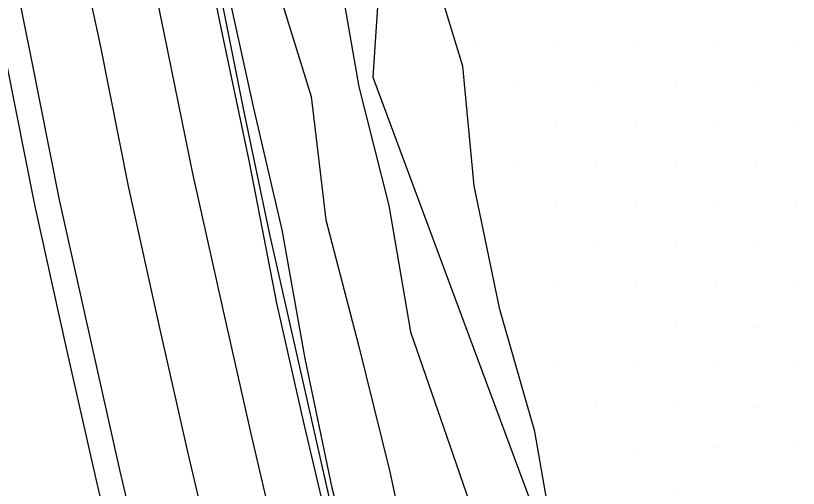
# Model space of a CAD drawing. Extents: x 1602514 to 1609837, y 863887 to 871157.
# Drawn here: x 1604464.1 to 1604600.2, y 868998.5 to 869080.7 of the extents above; entities that cross this region are included whole.
import ezdxf

# ---------------------------------------------------------------- set-up
doc = ezdxf.new("R2010")
doc.units = 0
for name, color, linetype in [('Survey-Centerline', 7, 'Continuous'), ('Survey-Edge of pavement', 7, 'Continuous'), ('Survey-Ridge Lines', 7, 'Continuous'), ('Survey-Safety', 7, 'Continuous'), ('Survey-Shoulders', 7, 'Continuous'), ('Survey-Spot dirt', 7, 'Continuous'), ('Survey-Vegetation trees', 7, 'Continuous')]:
    doc.layers.add(name, color=color, linetype=linetype)

msp = doc.modelspace()

# ---------------------------------------------------------------- linework, layer by layer
at = {"layer": 'Survey-Centerline'}
msp.add_lwpolyline([(1604518.88, 868907.99), (1604512.23, 868932.09), (1604505.82, 868956.25), (1604499.79, 868980.51), (1604494.06, 869004.85), (1604489.15, 869026.65), (1604483.74, 869051.06), (1604478.87, 869075.58), (1604473.61, 869100.02), (1604468.79, 869124.54), (1604464.06, 869149.09), (1604459.67, 869173.7), (1604455.93, 869195.78), (1604451.86, 869220.46), (1604448.17, 869245.18), (1604445.82, 869260.24), (1604442.75, 869285.05)], dxfattribs=at)
msp.add_lwpolyline([(1604518.88, 868907.99), (1604512.23, 868932.09), (1604505.82, 868956.25), (1604499.79, 868980.51), (1604494.06, 869004.85), (1604489.15, 869026.65), (1604483.74, 869051.06), (1604478.87, 869075.58), (1604473.61, 869100.02), (1604468.79, 869124.54), (1604464.06, 869149.09), (1604459.67, 869173.7), (1604455.93, 869195.78), (1604451.86, 869220.46), (1604448.17, 869245.18), (1604445.82, 869260.24), (1604442.75, 869285.05)], dxfattribs=at)
at = {"layer": 'Survey-Edge of pavement'}
for points in [[(1604529.92, 868910.9), (1604523.28, 868935), (1604516.87, 868959.16), (1604510.83, 868983.43), (1604505.11, 869007.77), (1604500.36, 869028.87), (1604494.95, 869053.28), (1604489.92, 869077.77), (1604484.9, 869102.26), (1604480.07, 869126.79), (1604475.35, 869151.33), (1604471.21, 869176), (1604467.59, 869197.37), (1604463.52, 869222.04), (1604459.83, 869246.77), (1604457.48, 869261.82), (1604454.41, 869286.66)], [(1604529.92, 868910.9), (1604523.28, 868935), (1604516.87, 868959.16), (1604510.83, 868983.43), (1604505.11, 869007.77), (1604500.36, 869028.87), (1604494.95, 869053.28), (1604489.92, 869077.77), (1604484.9, 869102.26), (1604480.07, 869126.79), (1604475.35, 869151.33), (1604471.21, 869176), (1604467.59, 869197.37), (1604463.52, 869222.04), (1604459.83, 869246.77), (1604457.48, 869261.82), (1604454.41, 869286.66)], [(1604531.43, 868822.09), (1604527.74, 868834.03), (1604520.65, 868858), (1604513.94, 868880.83), (1604507.06, 868904.87), (1604500.42, 868928.97), (1604494, 868953.13), (1604487.97, 868977.39), (1604482.25, 869001.74), (1604477.17, 869024.27), (1604471.75, 869048.68), (1604466.88, 869073.2), (1604461.94, 869097.7), (1604456.88, 869122.18), (1604452.16, 869146.73), (1604447.76, 869171.34), (1604443.9, 869194.15), (1604439.83, 869218.82), (1604436.13, 869243.55), (1604433.79, 869258.61), (1604430.72, 869283.4)], [(1604531.43, 868822.09), (1604527.74, 868834.03), (1604520.65, 868858), (1604513.94, 868880.83), (1604507.06, 868904.87), (1604500.42, 868928.97), (1604494, 868953.13), (1604487.97, 868977.39), (1604482.25, 869001.74), (1604477.17, 869024.27), (1604471.75, 869048.68), (1604466.88, 869073.2), (1604461.94, 869097.7), (1604456.88, 869122.18), (1604452.16, 869146.73), (1604447.76, 869171.34), (1604443.9, 869194.15), (1604439.83, 869218.82), (1604436.13, 869243.55), (1604433.79, 869258.61), (1604430.72, 869283.4)]]:
    msp.add_lwpolyline(points, dxfattribs=at)
at = {"layer": 'Survey-Ridge Lines'}
for points in [[(1604470.47, 869265.25), (1604471.54, 869248.43), (1604477.33, 869211.97), (1604479.6, 869199.03), (1604482.21, 869183.79), (1604487.79, 869153.85), (1604491.37, 869131.01), (1604494.84, 869113.17), (1604498.35, 869097.09), (1604505.47, 869064.64), (1604510.39, 869043.45), (1604514.42, 869021.07), (1604519.12, 868998.57), (1604525.53, 868974.37), (1604550.43, 868878.97)], [(1604470.47, 869265.25), (1604471.54, 869248.43), (1604477.33, 869211.97), (1604479.6, 869199.03), (1604482.21, 869183.79), (1604487.79, 869153.85), (1604491.37, 869131.01), (1604494.84, 869113.17), (1604498.35, 869097.09), (1604505.47, 869064.64), (1604510.39, 869043.45), (1604514.42, 869021.07), (1604519.12, 868998.57), (1604525.53, 868974.37), (1604550.43, 868878.97)], [(1604569.14, 868932.53), (1604566.26, 868950.1), (1604559.98, 868972.22), (1604558.8, 868983.05), (1604554.39, 869008.39), (1604548.35, 869029.63), (1604543.87, 869051.14), (1604541.9, 869071.97), (1604531.97, 869104.36), (1604530.4, 869139.29), (1604531.81, 869163.26)], [(1604569.14, 868932.53), (1604566.26, 868950.1), (1604559.98, 868972.22), (1604558.8, 868983.05), (1604554.39, 869008.39), (1604548.35, 869029.63), (1604543.87, 869051.14), (1604541.9, 869071.97), (1604531.97, 869104.36), (1604530.4, 869139.29), (1604531.81, 869163.26)], [(1604521.11, 869160.97), (1604513.98, 869135.81), (1604518.06, 869101.35), (1604523.82, 869068.33), (1604529.01, 869047.72), (1604532.79, 869025.7), (1604540.15, 869004.42), (1604548.45, 868980.35), (1604554.33, 868960.16), (1604556.78, 868947.1), (1604556.29, 868929.62)], [(1604521.11, 869160.97), (1604513.98, 869135.81), (1604518.06, 869101.35), (1604523.82, 869068.33), (1604529.01, 869047.72), (1604532.79, 869025.7), (1604540.15, 869004.42), (1604548.45, 868980.35), (1604554.33, 868960.16), (1604556.78, 868947.1), (1604556.29, 868929.62)], [(1604503.39, 869157.18), (1604502.23, 869133.31), (1604505.62, 869098.66), (1604515.5, 869066.66), (1604518.08, 869045.21), (1604523.73, 869023.42), (1604529.21, 869001.38), (1604534.45, 868976.7), (1604548.71, 868944.55), (1604551.74, 868928.6)], [(1604503.39, 869157.18), (1604502.23, 869133.31), (1604505.62, 869098.66), (1604515.5, 869066.66), (1604518.08, 869045.21), (1604523.73, 869023.42), (1604529.21, 869001.38), (1604534.45, 868976.7), (1604548.71, 868944.55), (1604551.74, 868928.6)]]:
    msp.add_lwpolyline(points, dxfattribs=at)
at = {"layer": 'Survey-Safety'}
msp.add_lwpolyline([(1604469.76, 869258.07), (1604478.63, 869198.86), (1604486.57, 869153.59), (1604490.76, 869130.88), (1604497.25, 869096.85), (1604503.72, 869064.29), (1604508.21, 869042.95), (1604523.83, 868973.92), (1604532.56, 868939.44), (1604539.39, 868913.42), (1604549.14, 868878.54), (1604555.92, 868855.79), (1604566.89, 868819.92), (1604582.88, 868772.33)], dxfattribs=at)
msp.add_lwpolyline([(1604469.76, 869258.07), (1604478.63, 869198.86), (1604486.57, 869153.59), (1604490.76, 869130.88), (1604497.25, 869096.85), (1604503.72, 869064.29), (1604508.21, 869042.95), (1604523.83, 868973.92), (1604532.56, 868939.44), (1604539.39, 868913.42), (1604549.14, 868878.54), (1604555.92, 868855.79), (1604566.89, 868819.92), (1604582.88, 868772.33)], dxfattribs=at)
at = {"layer": 'Survey-Shoulders'}
for points in [[(1604538.36, 868913.13), (1604531.72, 868937.23), (1604525.92, 868961.55), (1604519.89, 868985.81), (1604514.16, 869010.16), (1604509.54, 869030.7), (1604504.79, 869055.24), (1604499.61, 869079.7), (1604494.74, 869104.21), (1604489.67, 869128.69), (1604484.95, 869153.24), (1604481.25, 869177.99), (1604477.74, 869198.74), (1604473.67, 869223.42), (1604469.97, 869248.14), (1604467.96, 869263.25), (1604464.88, 869288.1)], [(1604538.36, 868913.13), (1604531.72, 868937.23), (1604525.92, 868961.55), (1604519.89, 868985.81), (1604514.16, 869010.16), (1604509.54, 869030.7), (1604504.79, 869055.24), (1604499.61, 869079.7), (1604494.74, 869104.21), (1604489.67, 869128.69), (1604484.95, 869153.24), (1604481.25, 869177.99), (1604477.74, 869198.74), (1604473.67, 869223.42), (1604469.97, 869248.14), (1604467.96, 869263.25), (1604464.88, 869288.1)], [(1604502.8, 868903.75), (1604496.16, 868927.85), (1604489.75, 868952.01), (1604483.71, 868976.27), (1604477.99, 869000.61), (1604472.85, 869023.41), (1604467.44, 869047.82), (1604462.57, 869072.34), (1604457.66, 869096.85), (1604452.83, 869121.38), (1604448.11, 869145.92), (1604443.8, 869170.55), (1604439.9, 869193.61), (1604435.83, 869218.28), (1604432.14, 869243.01), (1604429.79, 869258.06), (1604426.5, 869282.82)], [(1604502.8, 868903.75), (1604496.16, 868927.85), (1604489.75, 868952.01), (1604483.71, 868976.27), (1604477.99, 869000.61), (1604472.85, 869023.41), (1604467.44, 869047.82), (1604462.57, 869072.34), (1604457.66, 869096.85), (1604452.83, 869121.38), (1604448.11, 869145.92), (1604443.8, 869170.55), (1604439.9, 869193.61), (1604435.83, 869218.28), (1604432.14, 869243.01), (1604429.79, 869258.06), (1604426.5, 869282.82)]]:
    msp.add_lwpolyline(points, dxfattribs=at)
at = {"layer": 'Survey-Spot dirt'}
for p, q in [((1604544, 869076.24), (1604544, 869076.24)), ((1604544, 869076.24), (1604544, 869076.24)), ((1604557.78, 869076.28), (1604557.78, 869076.28)), ((1604557.78, 869076.28), (1604557.78, 869076.28)), ((1604572, 869076.36), (1604572, 869076.36)), ((1604572, 869076.36), (1604572, 869076.36)), ((1604586.07, 869076.35), (1604586.07, 869076.35)), ((1604586.07, 869076.35), (1604586.07, 869076.35)), ((1604599.99, 869076.23), (1604599.99, 869076.23)), ((1604599.99, 869076.23), (1604599.99, 869076.23)), ((1604550.75, 869069.24), (1604550.75, 869069.24)), ((1604550.75, 869069.24), (1604550.75, 869069.24)), ((1604564.9, 869069.28), (1604564.9, 869069.28)), ((1604564.9, 869069.28), (1604564.9, 869069.28)), ((1604579.05, 869069.19), (1604579.05, 869069.19)), ((1604579.05, 869069.19), (1604579.05, 869069.19)), ((1604593.11, 869069.11), (1604593.11, 869069.11)), ((1604593.11, 869069.11), (1604593.11, 869069.11)), ((1604557.95, 869062.15), (1604557.95, 869062.15)), ((1604557.95, 869062.15), (1604557.95, 869062.15)), ((1604572.12, 869062.21), (1604572.12, 869062.21)), ((1604572.12, 869062.21), (1604572.12, 869062.21)), ((1604586.16, 869062.1), (1604586.16, 869062.1)), ((1604586.16, 869062.1), (1604586.16, 869062.1)), ((1604600.1, 869062.1), (1604600.1, 869062.1)), ((1604600.1, 869062.1), (1604600.1, 869062.1)), ((1604550.8, 869055.12), (1604550.8, 869055.12)), ((1604550.8, 869055.12), (1604550.8, 869055.12)), ((1604565.01, 869054.98), (1604565.01, 869054.98)), ((1604565.01, 869054.98), (1604565.01, 869054.98)), ((1604579.1, 869054.94), (1604579.1, 869054.94)), ((1604579.1, 869054.94), (1604579.1, 869054.94)), ((1604593.04, 869055.14), (1604593.04, 869055.14)), ((1604593.04, 869055.14), (1604593.04, 869055.14)), ((1604558.06, 869048.05), (1604558.06, 869048.05)), ((1604558.06, 869048.05), (1604558.06, 869048.05)), ((1604571.89, 869048.06), (1604571.89, 869048.06)), ((1604571.89, 869048.06), (1604571.89, 869048.06)), ((1604586.2, 869047.96), (1604586.2, 869047.96)), ((1604586.2, 869047.96), (1604586.2, 869047.96)), ((1604599.99, 869047.9), (1604599.99, 869047.9)), ((1604599.99, 869047.9), (1604599.99, 869047.9)), ((1604564.88, 869040.95), (1604564.88, 869040.95)), ((1604564.88, 869040.95), (1604564.88, 869040.95)), ((1604579.06, 869040.89), (1604579.06, 869040.89)), ((1604579.06, 869040.89), (1604579.06, 869040.89)), ((1604593.21, 869040.94), (1604593.21, 869040.94)), ((1604593.21, 869040.94), (1604593.21, 869040.94)), ((1604557.77, 869033.94), (1604557.77, 869033.94)), ((1604557.77, 869033.94), (1604557.77, 869033.94)), ((1604571.85, 869033.79), (1604571.85, 869033.79)), ((1604571.85, 869033.79), (1604571.85, 869033.79)), ((1604586.08, 869033.83), (1604586.08, 869033.83)), ((1604586.08, 869033.83), (1604586.08, 869033.83)), ((1604600.14, 869033.96), (1604600.14, 869033.96)), ((1604600.14, 869033.96), (1604600.14, 869033.96)), ((1604579.02, 869026.89), (1604579.02, 869026.89)), ((1604579.02, 869026.89), (1604579.02, 869026.89)), ((1604593.18, 869026.52), (1604593.18, 869026.52)), ((1604593.18, 869026.52), (1604593.18, 869026.52)), ((1604557.89, 869019.86), (1604557.89, 869019.86)), ((1604557.89, 869019.86), (1604557.89, 869019.86)), ((1604572.06, 869019.63), (1604572.06, 869019.63)), ((1604572.06, 869019.63), (1604572.06, 869019.63)), ((1604586.05, 869019.63), (1604586.05, 869019.63)), ((1604586.05, 869019.63), (1604586.05, 869019.63)), ((1604600.25, 869019.71), (1604600.25, 869019.71)), ((1604600.25, 869019.71), (1604600.25, 869019.71)), ((1604564.99, 869012.83), (1604564.99, 869012.83)), ((1604564.99, 869012.83), (1604564.99, 869012.83)), ((1604578.96, 869012.73), (1604578.96, 869012.73)), ((1604578.96, 869012.73), (1604578.96, 869012.73)), ((1604593.13, 869012.58), (1604593.13, 869012.58)), ((1604593.13, 869012.58), (1604593.13, 869012.58)), ((1604571.95, 869005.47), (1604571.95, 869005.47)), ((1604571.95, 869005.47), (1604571.95, 869005.47)), ((1604586.16, 869005.56), (1604586.16, 869005.56)), ((1604586.16, 869005.56), (1604586.16, 869005.56)), ((1604600.09, 869005.7), (1604600.09, 869005.7)), ((1604600.09, 869005.7), (1604600.09, 869005.7)), ((1604578.98, 868998.54), (1604578.98, 868998.54)), ((1604578.98, 868998.54), (1604578.98, 868998.54))]:
    msp.add_line(p, q, dxfattribs=at)
at = {"layer": 'Survey-Vegetation trees'}
msp.add_lwpolyline([(1604540.85, 869275.95), (1604544.07, 869238.93), (1604533.78, 869184), (1604526.23, 869070.02), (1604587.99, 868903.85)], dxfattribs=at)
msp.add_lwpolyline([(1604540.85, 869275.95), (1604544.07, 869238.93), (1604533.78, 869184), (1604526.23, 869070.02), (1604587.99, 868903.85)], dxfattribs=at)

doc.saveas('drawing.dxf')
